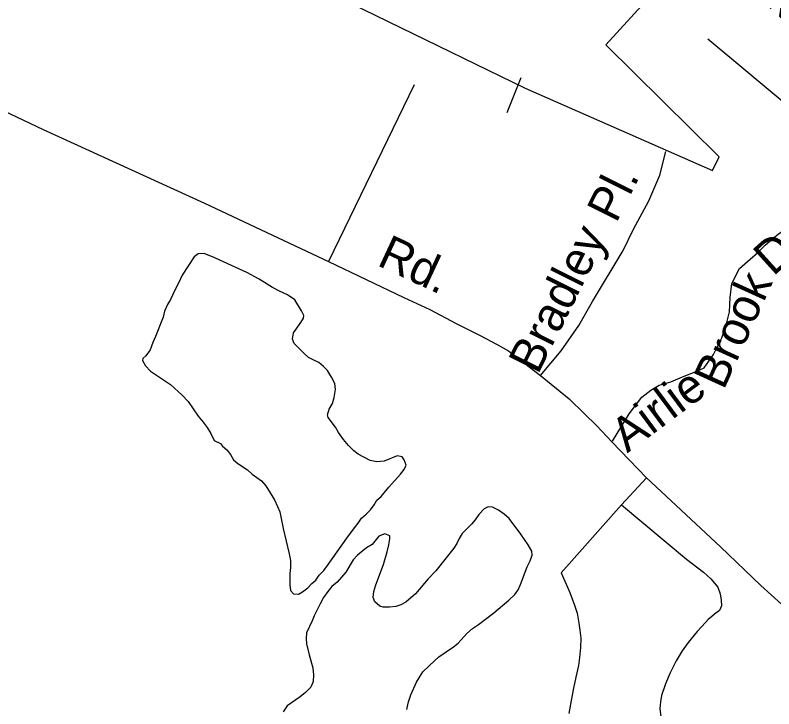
# Model space of a CAD drawing. Extents: x 2290055 to 2389491, y 66597 to 237875.
# Drawn here: x 2353628 to 2355737, y 170936 to 172864 of the extents above; entities that cross this region are included whole.
import ezdxf

# ---------------------------------------------------------------- set-up
doc = ezdxf.new("R2010")
doc.units = 0
for name, color, linetype in [('Exist Boundary Political City Limit New Hole', 7, 'Continuous'), ('Exist Hydrographic Pond Under 1500 Sq Ft', 7, 'Continuous'), ('Exist Road Non-System Type 51', 7, 'Continuous'), ('Exist Road Non-System Type 51 Label', 7, 'Continuous'), ('Map Preparation Boundary City Limit Buffer Line', 7, 'Continuous')]:
    doc.layers.add(name, color=color, linetype=linetype)

msp = doc.modelspace()

# ---------------------------------------------------------------- linework, layer by layer
at = {"layer": 'Exist Boundary Political City Limit New Hole'}
msp.add_lwpolyline([(2355288.8, 173278.9), (2354782, 173298.1), (2354715, 173274.2), (2354409.2, 173288.5), (2354283.8, 173032.7), (2355045, 172661.9), (2355566, 172432.3), (2355585, 172470.6), (2355269.5, 172781.5), (2355518, 173054.1), (2355288.8, 173278.9)], dxfattribs=at)
at = {"layer": 'Exist Hydrographic Pond Under 1500 Sq Ft'}
for points in [[(2353989.5, 171889.3), (2354003.7, 171874.9), (2354059.5, 171837.5), (2354091.5, 171808.6), (2354108.5, 171790.5), (2354136.5, 171749.6), (2354150, 171733.4), (2354161.2, 171718.4), (2354172, 171701.5), (2354180.7, 171682.5), (2354198, 171674.2), (2354204, 171666.6), (2354216.5, 171656.3), (2354226.5, 171643.5), (2354235, 171628.7), (2354246.5, 171617.9), (2354273.2, 171601), (2354286.5, 171588.6), (2354312, 171570), (2354324.5, 171556.5), (2354348.5, 171517.5), (2354357.2, 171499.1), (2354363, 171483.5), (2354372.7, 171438), (2354389.5, 171366.7), (2354392.7, 171348.3), (2354392.7, 171328.8), (2354391.2, 171312.7), (2354391.5, 171280.7), (2354392.7, 171265.6), (2354401, 171255.5), (2354415, 171254.9), (2354426.7, 171261.7), (2354441, 171272.9), (2354452.2, 171284.4), (2354463.5, 171294.3), (2354472.7, 171307.7), (2354485.7, 171320.8), (2354496, 171334.7), (2354549.2, 171410.8), (2354570.5, 171439.6), (2354581, 171452.1), (2354590.2, 171466.4), (2354603, 171477.5), (2354615, 171489.6), (2354625.5, 171502.9), (2354633, 171516.4), (2354644.7, 171526.6), (2354666.2, 171552.5), (2354699.2, 171588.5), (2354708.7, 171601.3), (2354714.5, 171613.7), (2354708.7, 171628), (2354703.7, 171636.4), (2354690, 171639.3), (2354653.2, 171624.6), (2354632.7, 171622.7), (2354614.5, 171627), (2354581, 171643.7), (2354569.2, 171653.4), (2354554.5, 171668.5), (2354540, 171685.2), (2354526.5, 171704.4), (2354518.5, 171719.2), (2354498.2, 171745.7), (2354496.2, 171753.6), (2354500.2, 171769.1), (2354509.5, 171785.1), (2354514.5, 171802), (2354518.2, 171823.7), (2354516, 171840.8), (2354507.2, 171858.4), (2354496, 171876.9), (2354485, 171888.1), (2354472, 171898.8), (2354457.7, 171905.2), (2354443, 171913.1), (2354429.7, 171924.6), (2354403.2, 171951.5), (2354399, 171964), (2354401.5, 171981.1), (2354421.7, 172009.9), (2354429.2, 172022.6), (2354430.2, 172029.5), (2354423.5, 172043), (2354405.2, 172073.1), (2354385, 172086.6), (2354362.2, 172096.9), (2354342.7, 172107.4), (2354305.5, 172130.4), (2354271.5, 172149.4), (2354197, 172183.1), (2354183, 172190.1), (2354152.7, 172201.8), (2354136.5, 172200.8), (2354125.5, 172192.3), (2354091.5, 172141.3), (2354083, 172121.2), (2354072.2, 172101.9), (2354059.5, 172074)], [(2354059.5, 172074), (2354051, 172060.3), (2354043, 172041.9), (2354039.2, 172024.7), (2354018.2, 171971.1), (2354010.2, 171954.1), (2354002.5, 171934.2), (2353991, 171917.9), (2353982.5, 171910), (2353982, 171904.7), (2353989.5, 171889.3)], [(2354716, 170934.9), (2354721.2, 170955.8), (2354728, 170975.4), (2354743.7, 171010.8), (2354761.2, 171038.9), (2354794, 171070.5), (2354805.7, 171080.8), (2354846.5, 171108.7), (2354859, 171118.9), (2354883.2, 171145.6), (2354898.7, 171159.4), (2354915.2, 171170.5), (2354958, 171203.1), (2355000, 171238.7), (2355016.2, 171254.1), (2355025.5, 171267.5), (2355032.2, 171281.8), (2355051, 171330.8), (2355059.7, 171347.9), (2355065, 171363.5), (2355064, 171374.9), (2355053.5, 171392), (2355033.5, 171421.4), (2355000.7, 171464.9), (2354987, 171477.6), (2354971, 171488.9), (2354954.7, 171496.8), (2354942.2, 171497.6), (2354931, 171492.3), (2354916.2, 171476.6), (2354906.5, 171461.7), (2354896.2, 171450), (2354870, 171423.7), (2354861.5, 171410), (2354855.2, 171396), (2354847.5, 171382.6), (2354797.2, 171320.3), (2354775.7, 171298.1), (2354740.5, 171255.6), (2354713.7, 171232.9), (2354700, 171225.5), (2354685.5, 171220.8), (2354668.2, 171218.8), (2354650.7, 171218.8), (2354641, 171221.3), (2354627.5, 171233.8), (2354622.7, 171246), (2354625, 171262.2), (2354630, 171280.9), (2354652, 171337.9), (2354662.2, 171372.3), (2354666.5, 171391.8), (2354669, 171409), (2354669, 171417.6), (2354655.5, 171422.8), (2354638.7, 171415.8), (2354620, 171393.3), (2354604.5, 171384.1), (2354579, 171363.3), (2354567.5, 171350), (2354546.7, 171316.1), (2354523, 171288.8), (2354508, 171276.8), (2354496.5, 171262.1), (2354485.2, 171245.4), (2354475.7, 171228.5), (2354459.2, 171195), (2354453.5, 171180.9), (2354437.2, 171147.4), (2354436.7, 171132.2), (2354437.7, 171116.6), (2354445, 171086), (2354455.5, 171049.9), (2354457.2, 171030.7), (2354455.7, 171012.6), (2354449.2, 170996.5), (2354434.5, 170981.5), (2354419.7, 170969.6), (2354384, 170944.7), (2354372.5, 170928.4)]]:
    msp.add_lwpolyline(points, dxfattribs=at)
at = {"layer": 'Exist Road Non-System Type 51'}
for p, q in [((2355033.1, 172690.3), (2354994.3, 172593.3)), ((2354737.2, 172671.1), (2354498.7, 172179.5)), ((2355382.8, 171578.1), (2355313.5, 171503.5)), ((2355313.5, 171503.5), (2355145.1, 171314.6))]:
    msp.add_line(p, q, dxfattribs=at)
for points in [[(2352922.4, 172909.8), (2353222.3, 172775.2), (2353355.1, 172712.5), (2353705.7, 172546.2), (2354153.9, 172341.8), (2354498.7, 172179.5), (2354708.4, 172079.8), (2354780, 172046.5), (2354853.4, 172007.4), (2354920.7, 171974), (2354965.7, 171949.8), (2354998.6, 171931.1), (2355013.1, 171919.9), (2355088.2, 171862.5)], [(2355799, 172592.5), (2355552.9, 172797.7)], [(2355088.2, 171862.5), (2355145.2, 171931), (2355194.9, 172002.1), (2355232.8, 172068.5), (2355318.1, 172210.7), (2355346.5, 172269.9), (2355389.1, 172348.2), (2355419.9, 172419.3), (2355436.5, 172485.6)], [(2355288.3, 171680), (2355334.7, 171756.6), (2355369.5, 171803), (2355395, 171821.6), (2355418.2, 171835.5), (2355450.7, 171844.8), (2355483.1, 171858.7), (2355522.6, 171875), (2355543.4, 171884.3), (2355569, 171921.4), (2355592.2, 171967.8), (2355603.8, 172002.6), (2355613, 172039.8), (2355615.3, 172079.2), (2355620, 172118.7), (2355640.9, 172160.5), (2355671, 172186), (2355691.9, 172204.6), (2355712.8, 172225.5), (2355745.2, 172253.3), (2355759.2, 172262.6)], [(2355088.2, 171862.5), (2355132.7, 171826.5), (2355168, 171797.7), (2355209.6, 171757.3), (2355244.8, 171722.9), (2355286.6, 171678.3), (2355382.8, 171578.1), (2355588.3, 171386.3), (2355700.5, 171278.9), (2355872.7, 171123.6)], [(2355313.5, 171503.5), (2355493.8, 171352.4), (2355541.1, 171316.5), (2355561.9, 171297.3), (2355580.9, 171274.1), (2355587.5, 171256.3), (2355590.2, 171238.4), (2355590.8, 171222.3), (2355585.4, 171210), (2355571.7, 171199.6), (2355564.1, 171193.4), (2355554.2, 171184.8), (2355546.7, 171176.6), (2355523.7, 171151.7), (2355498.7, 171120.6), (2355481.9, 171097.9), (2355464.9, 171069.3), (2355448.2, 171036.5), (2355435.3, 171006.1), (2355424.8, 170973.5), (2355421.2, 170955.7), (2355419.9, 170937.6), (2355422.9, 170913.7)], [(2355145.1, 171314.6), (2355169.2, 171259.8), (2355182.8, 171224.2), (2355189.6, 171202.5), (2355194.6, 171174.5), (2355197.3, 171154.9), (2355200.2, 171132.7), (2355199.3, 171106.7), (2355196.4, 171078.7), (2355193.4, 171056.6), (2355186.4, 171024.2), (2355179.8, 170994), (2355173.2, 170959.6), (2355166.5, 170923.3)]]:
    msp.add_lwpolyline(points, dxfattribs=at)
at = {"layer": 'Map Preparation Boundary City Limit Buffer Line'}
msp.add_lwpolyline([(2355288.8, 173278.9), (2354782, 173298.1), (2354715, 173274.2), (2354409.2, 173288.5), (2354283.8, 173032.7), (2355045, 172661.9), (2355566, 172432.3), (2355585, 172470.6), (2355269.5, 172781.5), (2355518, 173054.1), (2355288.8, 173278.9)], dxfattribs=at)

# ---------------------------------------------------------------- texts
at = {"layer": 'Exist Road Non-System Type 51 Label'}
for s, rotation, p in [('Barkley Dr.', 317.9059, (2355566.8, 173026.9)), ('Pl.', 63.435, (2355298.3, 172284)), ('Bradley', 63.435, (2355080.7, 171863.1)), ('Dr.', 42.1202, (2355734.7, 172136.8)), ('Rd.', 335.063, (2354630.4, 172170.4)), ('Brook', 65.543, (2355597.1, 171820.1)), ('Airlie', 36.5945, (2355329.3, 171646.2))]:
    msp.add_text(s, height=95, rotation=rotation, dxfattribs=at).set_placement(p)

doc.saveas('drawing.dxf')
